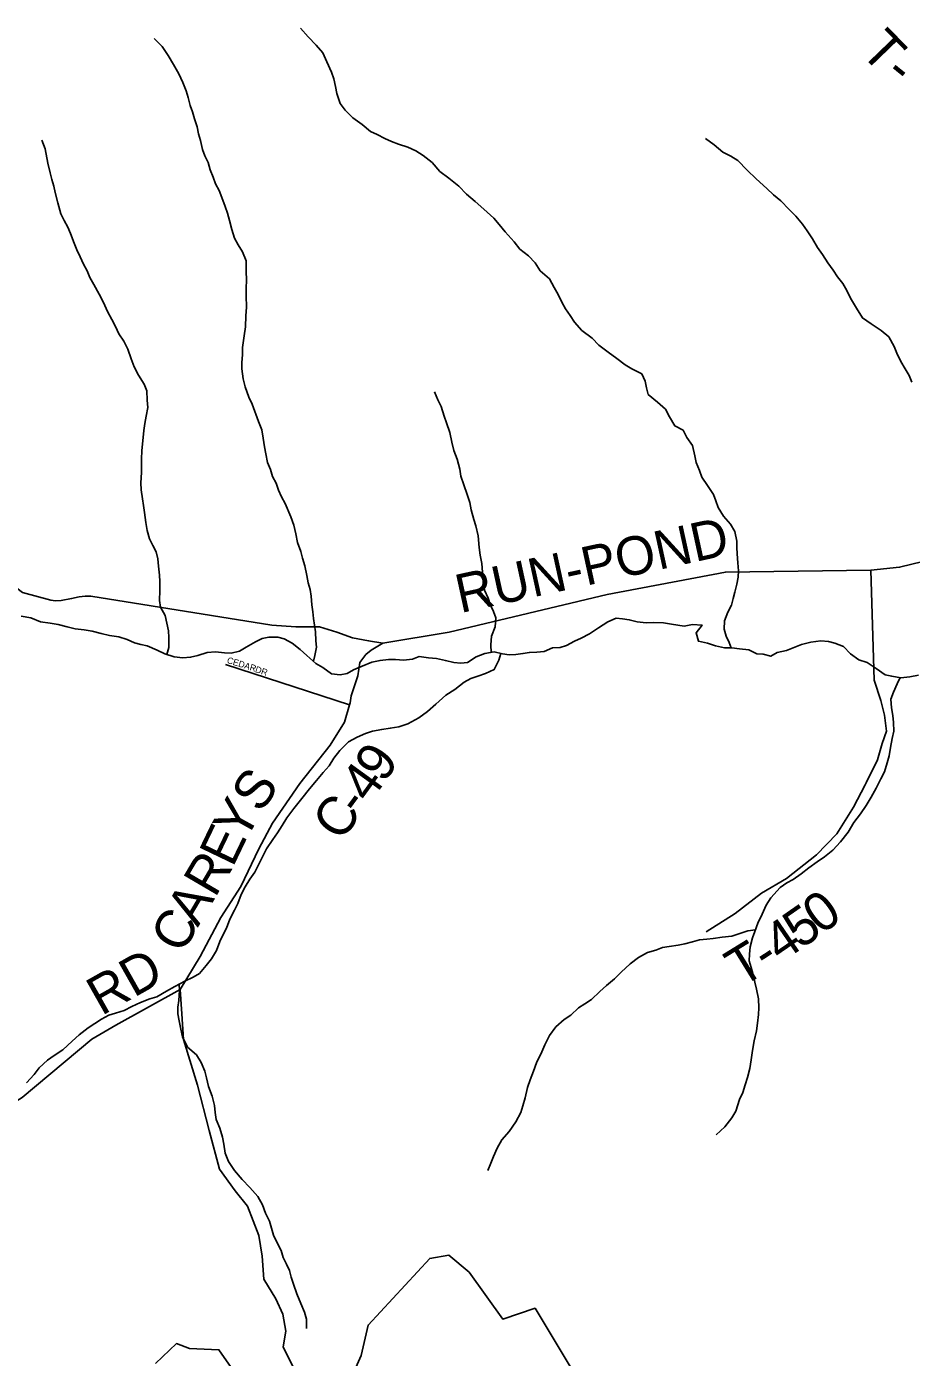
# Model space of a CAD drawing. Extents: x 1624196 to 2029251, y 146837 to 440034.
# Drawn here: x 1792294 to 1799187, y 279025 to 289399 of the extents above; entities that cross this region are included whole.
import ezdxf

# ---------------------------------------------------------------- set-up
doc = ezdxf.new("R2010")
doc.units = 0
for name, color, linetype in [('GM_X_County_Road', 7, 'Continuous'), ('GM_X_County_Road_Text', 7, 'Continuous'), ('GM_X_Minor_River', 7, 'Continuous'), ('GM_X_Township', 7, 'Continuous'), ('GM_X_Township_Road', 7, 'Continuous'), ('GM_X_Township_Road_Text', 7, 'Continuous'), ('GM_X_Township_Subdivision', 7, 'Continuous'), ('GM_X_Township_Subdivision_Text', 7, 'Continuous')]:
    doc.layers.add(name, color=color, linetype=linetype)

msp = doc.modelspace()

# ---------------------------------------------------------------- linework, layer by layer
at = {"layer": 'GM_X_County_Road'}
msp.add_lwpolyline([(1794382, 278928), (1794293, 279108), (1794314, 279229), (1794289, 279361), (1794235, 279481), (1794141, 279635), (1794130, 279815), (1794102, 279976), (1794015, 280204), (1793918, 280323), (1793797, 280493), (1793716, 280793), (1793626, 281146), (1793516, 281504), (1793504, 281703), (1793490, 281894), (1793646, 282151), (1793806, 282453), (1793963, 282696), (1794103, 282989), (1794210, 283189), (1794422, 283498), (1794658, 283798), (1794771, 283976), (1794809, 284111), (1794814, 284127), (1794823, 284183), (1794874, 284338), (1794891, 284443), (1794937, 284504), (1794979, 284538), (1795069, 284593), (1795587, 284679), (1796816, 284971), (1797738, 285147), (1798872, 285162), (1799095, 285185), (1799448, 285272)], dxfattribs=at)
at = {"layer": 'GM_X_Minor_River'}
for points in [[(1797783, 284556), (1797767, 284598), (1797743, 284648), (1797729, 284702), (1797732, 284767), (1797756, 284835), (1797785, 284889), (1797799, 284941), (1797811, 284991), (1797826, 285053), (1797838, 285107), (1797839, 285157), (1797835, 285220), (1797831, 285288), (1797828, 285338), (1797828, 285388), (1797811, 285462), (1797779, 285519), (1797723, 285583), (1797681, 285650), (1797664, 285702), (1797646, 285752), (1797598, 285821), (1797554, 285887), (1797537, 285938), (1797511, 286002), (1797501, 286054), (1797482, 286133), (1797438, 286197), (1797408, 286252), (1797344, 286286), (1797303, 286357), (1797271, 286417), (1797209, 286472), (1797137, 286532), (1797123, 286584), (1797114, 286635), (1797086, 286693), (1797010, 286732), (1796956, 286762), (1796892, 286811), (1796824, 286861), (1796752, 286916), (1796700, 286970), (1796620, 287031), (1796563, 287095), (1796529, 287148), (1796491, 287200), (1796463, 287251), (1796434, 287311), (1796404, 287365), (1796368, 287432), (1796296, 287496), (1796255, 287557), (1796205, 287613), (1796137, 287664), (1796091, 287720), (1796023, 287799), (1795976, 287856), (1795934, 287906), (1795856, 287975), (1795788, 288035), (1795722, 288094), (1795662, 288154), (1795583, 288217), (1795513, 288270), (1795453, 288340), (1795383, 288395), (1795325, 288431), (1795265, 288460), (1795191, 288482), (1795137, 288503), (1795085, 288527), (1795025, 288558), (1794973, 288582), (1794909, 288635), (1794835, 288687), (1794775, 288748), (1794737, 288800), (1794710, 288877), (1794700, 288931), (1794686, 288993), (1794669, 289045), (1794633, 289124), (1794601, 289194), (1794550, 289255), (1794486, 289319), (1794428, 289386)], [(1794528, 284453), (1794539, 284497), (1794551, 284561), (1794547, 284611), (1794544, 284681), (1794536, 284734), (1794528, 284784), (1794523, 284838), (1794515, 284892), (1794511, 284959), (1794502, 285011), (1794488, 285063), (1794478, 285121), (1794461, 285196), (1794443, 285256), (1794429, 285306), (1794404, 285377), (1794390, 285445), (1794375, 285513), (1794353, 285578), (1794309, 285682), (1794280, 285733), (1794256, 285785), (1794238, 285841), (1794210, 285891), (1794193, 285946), (1794171, 286002), (1794157, 286068), (1794148, 286123), (1794136, 286191), (1794125, 286255), (1794101, 286320), (1794050, 286456), (1794026, 286511), (1793996, 286591), (1793981, 286653), (1793971, 286730), (1793971, 286780), (1793976, 286840), (1793976, 286898), (1793989, 286989), (1793999, 287059), (1794002, 287143), (1794006, 287213), (1794005, 287299), (1794003, 287362), (1794006, 287420), (1794004, 287494), (1794003, 287574), (1793975, 287643), (1793943, 287697), (1793912, 287750), (1793892, 287816), (1793874, 287888), (1793859, 287945), (1793841, 287997), (1793815, 288067), (1793794, 288122), (1793764, 288172), (1793746, 288224), (1793724, 288282), (1793707, 288339), (1793683, 288391), (1793665, 288441), (1793648, 288512), (1793632, 288564), (1793622, 288618), (1793602, 288679), (1793585, 288735), (1793567, 288785), (1793551, 288845), (1793536, 288898), (1793510, 288964), (1793480, 289032), (1793437, 289103), (1793397, 289173), (1793349, 289244), (1793287, 289305)], [(1793385, 284505), (1793401, 284558), (1793401, 284636), (1793398, 284688), (1793386, 284749), (1793372, 284807), (1793337, 284873), (1793329, 284925), (1793332, 285004), (1793332, 285072), (1793330, 285122), (1793321, 285194), (1793315, 285251), (1793303, 285305), (1793278, 285355), (1793252, 285406), (1793234, 285472), (1793223, 285534), (1793211, 285610), (1793203, 285667), (1793196, 285717), (1793186, 285789), (1793184, 285843), (1793189, 285922), (1793189, 285978), (1793188, 286028), (1793192, 286094), (1793199, 286170), (1793207, 286251), (1793214, 286305), (1793226, 286363), (1793237, 286429), (1793233, 286487), (1793231, 286560), (1793210, 286612), (1793164, 286682), (1793132, 286747), (1793107, 286809), (1793083, 286884), (1793051, 286948), (1793013, 287004), (1792986, 287061), (1792958, 287115), (1792924, 287178), (1792893, 287248), (1792859, 287314), (1792817, 287389), (1792785, 287443), (1792766, 287494), (1792738, 287546), (1792710, 287604), (1792685, 287659), (1792665, 287711), (1792635, 287785), (1792615, 287836), (1792586, 287888), (1792560, 287940), (1792536, 288025), (1792517, 288105), (1792505, 288155), (1792491, 288208), (1792478, 288258), (1792458, 288334), (1792437, 288445), (1792411, 288513)], [(1799191, 286626), (1799169, 286680), (1799140, 286731), (1799104, 286787), (1799074, 286852), (1799052, 286906), (1799011, 286980), (1798951, 287031), (1798873, 287082), (1798807, 287128), (1798759, 287203), (1798714, 287283), (1798684, 287342), (1798654, 287396), (1798612, 287448), (1798577, 287499), (1798537, 287557), (1798495, 287622), (1798455, 287678), (1798416, 287745), (1798376, 287807), (1798340, 287859), (1798286, 287920), (1798236, 287974), (1798171, 288041), (1798113, 288088), (1798061, 288138), (1797977, 288211), (1797907, 288279), (1797835, 288354), (1797781, 288389), (1797719, 288421), (1797650, 288478), (1797582, 288526)], [(1795913, 284521), (1795910, 284579), (1795916, 284647), (1795943, 284719), (1795950, 284789), (1795932, 284840), (1795904, 284894), (1795890, 284944), (1795861, 285007), (1795847, 285093), (1795845, 285145), (1795840, 285213), (1795828, 285278), (1795819, 285338), (1795811, 285430), (1795794, 285507), (1795778, 285557), (1795758, 285633), (1795747, 285688), (1795727, 285752), (1795701, 285828), (1795678, 285895), (1795668, 285949), (1795648, 286027), (1795623, 286094), (1795607, 286160), (1795590, 286236), (1795564, 286309), (1795546, 286363), (1795523, 286437), (1795497, 286490), (1795471, 286552)], [(1792252, 284803), (1792327, 284789), (1792401, 284760), (1792477, 284748), (1792539, 284738), (1792609, 284719), (1792671, 284705), (1792741, 284696), (1792804, 284686), (1792874, 284667), (1792938, 284653), (1793012, 284642), (1793076, 284620), (1793134, 284596), (1793184, 284581), (1793234, 284571), (1793310, 284538), (1793370, 284510), (1793443, 284487), (1793511, 284477), (1793571, 284483), (1793627, 284496), (1793700, 284520), (1793766, 284524), (1793836, 284517), (1793886, 284515), (1793951, 284530), (1794003, 284562), (1794078, 284602), (1794130, 284628), (1794180, 284639), (1794250, 284639), (1794301, 284627), (1794363, 284592), (1794426, 284542), (1794478, 284497), (1794548, 284435), (1794602, 284402), (1794670, 284354), (1794736, 284345), (1794791, 284357), (1794841, 284385), (1794909, 284414), (1794982, 284444), (1795048, 284458), (1795114, 284465), (1795167, 284465), (1795231, 284459), (1795301, 284468), (1795351, 284488), (1795426, 284479), (1795486, 284473), (1795556, 284457), (1795622, 284442), (1795678, 284436), (1795728, 284442), (1795797, 284487), (1795863, 284513), (1795936, 284525), (1796002, 284510), (1796052, 284502), (1796104, 284503), (1796160, 284511), (1796211, 284521), (1796269, 284523), (1796325, 284528), (1796390, 284556), (1796450, 284560), (1796500, 284575), (1796563, 284609)], [(1796563, 284609), (1796613, 284631), (1796679, 284665), (1796750, 284712), (1796822, 284758), (1796887, 284788), (1796937, 284781), (1796989, 284775), (1797051, 284759), (1797121, 284752), (1797180, 284754), (1797256, 284751), (1797318, 284741), (1797368, 284733), (1797418, 284726), (1797483, 284738), (1797557, 284734), (1797510, 284672), (1797528, 284607), (1797598, 284593), (1797662, 284572), (1797732, 284556), (1797787, 284556), (1797849, 284549), (1797921, 284541), (1797983, 284510), (1798033, 284506), (1798091, 284490), (1798142, 284521), (1798214, 284535), (1798280, 284561), (1798331, 284582), (1798405, 284600), (1798481, 284610), (1798542, 284605), (1798592, 284593), (1798658, 284566), (1798714, 284510), (1798779, 284463), (1798842, 284443), (1798914, 284394), (1798983, 284346), (1799034, 284335), (1799104, 284323), (1799174, 284331), (1799242, 284344)], [(1795988, 284513), (1795973, 284460), (1795937, 284388), (1795870, 284356), (1795808, 284335), (1795754, 284317), (1795703, 284289), (1795631, 284231), (1795560, 284188), (1795481, 284118), (1795417, 284060), (1795350, 284010), (1795264, 283963), (1795193, 283941), (1795127, 283929), (1795061, 283920), (1794988, 283906), (1794934, 283888), (1794870, 283859), (1794801, 283823), (1794734, 283757), (1794688, 283697), (1794651, 283637), (1794603, 283585), (1794552, 283521), (1794498, 283456), (1794439, 283382), (1794376, 283304), (1794320, 283232), (1794285, 283172), (1794249, 283114), (1794212, 283062), (1794163, 282988), (1794072, 282808), (1794033, 282752), (1793997, 282694), (1793966, 282632), (1793938, 282564), (1793913, 282512), (1793877, 282442), (1793850, 282372), (1793824, 282322), (1793799, 282266), (1793773, 282196), (1793734, 282132), (1793692, 282080), (1793641, 282018), (1793591, 281990), (1793526, 281958), (1793448, 281915), (1793383, 281879), (1793309, 281835), (1793253, 281821), (1793180, 281792), (1793112, 281760), (1793053, 281728), (1792987, 281709), (1792933, 281693), (1792878, 281661), (1792824, 281627), (1792773, 281594), (1792703, 281540), (1792648, 281490), (1792576, 281422), (1792507, 281378), (1792457, 281343), (1792392, 281283), (1792352, 281231), (1792293, 281165)], [(1799100, 284324), (1799077, 284275), (1799047, 284211), (1799026, 284157), (1799032, 284089), (1799042, 284028), (1799049, 283974), (1799051, 283906), (1799038, 283850), (1799024, 283780), (1799013, 283713), (1798999, 283659), (1798979, 283589), (1798950, 283535), (1798913, 283463), (1798875, 283393), (1798836, 283327), (1798792, 283261), (1798739, 283195), (1798694, 283119), (1798636, 283043), (1798575, 282980), (1798511, 282926), (1798452, 282888), (1798388, 282842), (1798329, 282794), (1798267, 282751), (1798216, 282723), (1798166, 282687), (1798091, 282607), (1798056, 282549), (1798024, 282479), (1797991, 282411), (1797967, 282345), (1797948, 282295), (1797932, 282225), (1797926, 282169), (1797923, 282116), (1797939, 282064), (1797955, 282008), (1797968, 281950), (1797980, 281895), (1797995, 281821), (1797999, 281751), (1797997, 281699), (1797988, 281630), (1797980, 281570), (1797961, 281492), (1797949, 281418), (1797940, 281344), (1797928, 281276), (1797909, 281208), (1797893, 281149), (1797874, 281089), (1797848, 281035), (1797819, 280945), (1797787, 280893), (1797734, 280821), (1797667, 280759)], [(1797972, 282359), (1797913, 282349), (1797842, 282326), (1797788, 282308), (1797712, 282300), (1797643, 282289), (1797593, 282285), (1797535, 282279), (1797481, 282264), (1797422, 282248), (1797370, 282238), (1797300, 282227), (1797247, 282219), (1797197, 282199), (1797131, 282181), (1797060, 282142), (1796996, 282092), (1796927, 282028), (1796875, 281976), (1796812, 281924), (1796759, 281877), (1796695, 281815), (1796644, 281781), (1796594, 281751), (1796533, 281693), (1796481, 281660), (1796418, 281602), (1796368, 281534), (1796331, 281462), (1796309, 281406), (1796266, 281320), (1796242, 281256), (1796217, 281188), (1796195, 281129), (1796178, 281049), (1796160, 280985), (1796143, 280935), (1796105, 280861), (1796052, 280785), (1795997, 280721), (1795961, 280657), (1795930, 280591), (1795910, 280539), (1795887, 280481)], [(1793481, 281933), (1793484, 281884), (1793479, 281808), (1793473, 281756), (1793473, 281702), (1793482, 281649), (1793494, 281583), (1793508, 281523), (1793547, 281444), (1793617, 281384), (1793653, 281323), (1793682, 281257), (1793694, 281203), (1793710, 281136), (1793739, 281060), (1793757, 280988), (1793763, 280933), (1793770, 280879), (1793798, 280813), (1793820, 280742), (1793831, 280688), (1793841, 280616), (1793867, 280551), (1793914, 280483), (1793972, 280412), (1794032, 280348), (1794096, 280279), (1794131, 280213), (1794155, 280150), (1794185, 280088), (1794202, 280032), (1794218, 279977), (1794240, 279927), (1794277, 279857), (1794293, 279804), (1794319, 279752), (1794341, 279702), (1794354, 279651), (1794372, 279595), (1794400, 279519), (1794431, 279444), (1794459, 279378), (1794473, 279324), (1794474, 279251)]]:
    msp.add_lwpolyline(points, dxfattribs=at)
at = {"layer": 'GM_X_Township'}
for points in [[(1796792, 278516), (1796255, 279408), (1796005, 279322), (1795741, 279690), (1795583, 279821), (1795435, 279796), (1794954, 279277), (1794900, 279039), (1794839, 278900)], [(1794839, 278900), (1794900, 279039), (1794954, 279277), (1795435, 279796), (1795583, 279821), (1795741, 279690), (1796005, 279322), (1796255, 279408), (1796792, 278516)], [(1793941, 278869), (1793792, 279085), (1793563, 279093), (1793461, 279132), (1793297, 278978)], [(1793297, 278978), (1793461, 279132), (1793563, 279093), (1793792, 279085), (1793941, 278869)]]:
    msp.add_lwpolyline(points, dxfattribs=at)
at = {"layer": 'GM_X_Township_Road'}
for points in [[(1791737, 285170), (1792005, 285143), (1792058, 285126), (1792140, 285082), (1792262, 284987), (1792483, 284927), (1792518, 284922), (1792562, 284926), (1792644, 284940), (1792702, 284953), (1792749, 284959), (1792795, 284960), (1794205, 284733), (1794392, 284721), (1794575, 284721), (1794710, 284678), (1794833, 284633), (1794958, 284612), (1795069, 284593)], [(1798828, 283488), (1798828, 283489), (1798836, 283503), (1798922, 283684), (1798959, 283811), (1798992, 283906), (1798977, 284032), (1798950, 284145), (1798896, 284303), (1798884, 284732), (1798872, 285162)], [(1797588, 282343), (1797814, 282486), (1798019, 282643), (1798213, 282757), (1798449, 282942), (1798606, 283107), (1798737, 283315), (1798828, 283488)], [(1790929, 280132), (1791143, 280265), (1791363, 280436), (1791762, 280743), (1792260, 281050), (1792802, 281505), (1792988, 281614), (1793490, 281894)]]:
    msp.add_lwpolyline(points, dxfattribs=at)
at = {"layer": 'GM_X_Township_Subdivision'}
msp.add_lwpolyline([(1793842, 284426), (1794809, 284111)], dxfattribs=at)

# ---------------------------------------------------------------- texts
at = {"layer": 'GM_X_County_Road_Text'}
for s, rotation, p in [('RUN-POND', 12.298, (1795672, 284826)), ('9', 55.9449, (1795078, 283494)), ('4', 54.0613, (1794963, 283336)), ('S', 55.4362, (1794117, 283260)), ('Y', 61.0386, (1793994, 283036)), ('C', 53.3264, (1794740, 283036)), ('-', 53.503, (1794888, 283234)), ('E', 64.3689, (1793899, 282838)), ('R', 59.5443, (1793761, 282601)), ('A', 59.4829, (1793627, 282373)), ('C', 60.594, (1793506, 282160))]:
    msp.add_text(s, height=300, rotation=rotation, dxfattribs=at).set_placement(p)
at = {"layer": 'GM_X_Township_Road_Text'}
for s, rotation, p in [('T', 314.006, (1798780, 289197)), ('-', 321.2568, (1798967, 289008)), ('0', 36.6264, (1798484, 282315)), ('5', 34.8453, (1798324, 282203)), ('4', 34.3834, (1798170, 282097)), ('T', 31.6024, (1797862, 281904)), ('RD', 29.44, (1792876, 281684)), ('-', 33.0691, (1798060, 282026))]:
    msp.add_text(s, height=300, rotation=rotation, dxfattribs=at).set_placement(p)
at = {"layer": 'GM_X_Township_Subdivision_Text'}
for s, rotation, p in [('CEDAR', 342.7193, (1793850, 284439)), ('DR', 341.5651, (1794070, 284368))]:
    msp.add_text(s, height=50, rotation=rotation, dxfattribs=at).set_placement(p)

doc.saveas('drawing.dxf')
